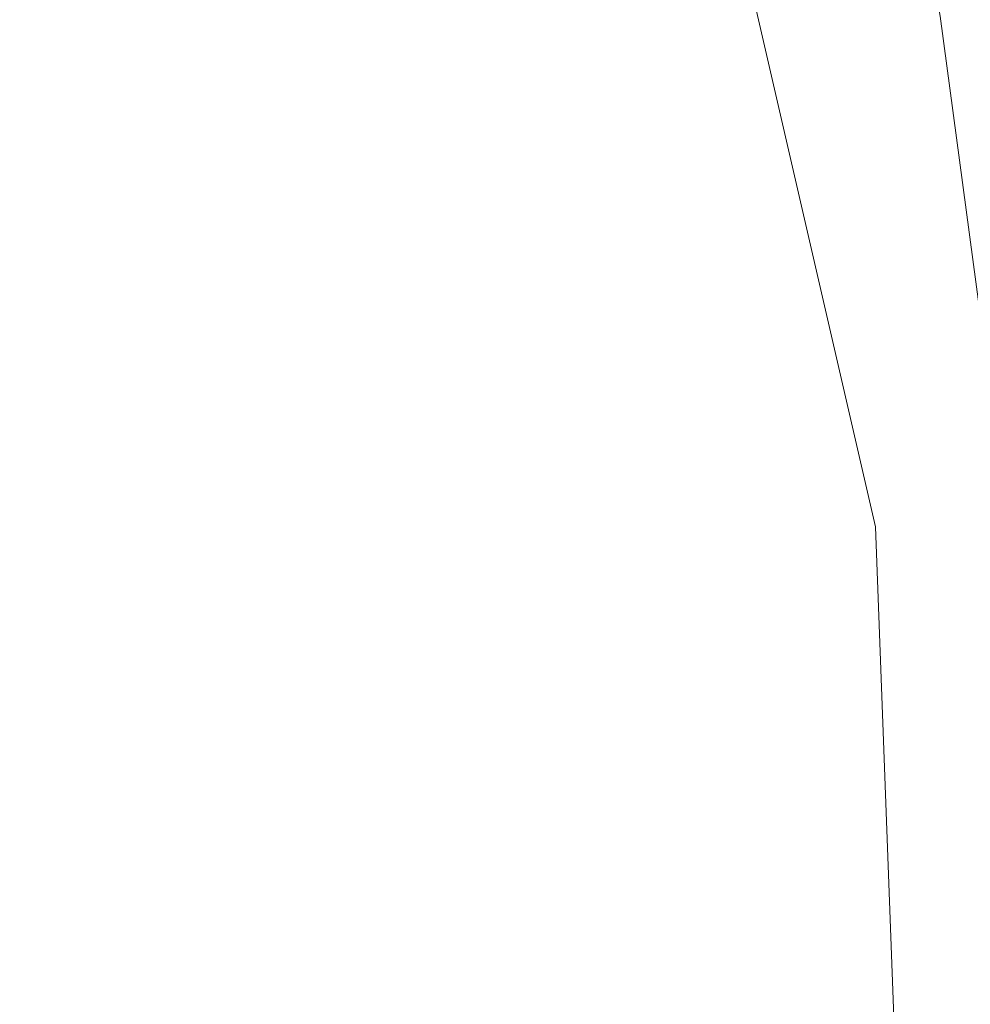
# Model space of a CAD drawing. Header units: metres. Extents: x 250001 to 257773, y 598992 to 609118.
# Tile 734 of 1056: x 254966.88 to 254968.66, y 601326.08 to 601327.92. Entities that reach past the tile are written whole.
import ezdxf

# ---------------------------------------------------------------- set-up
doc = ezdxf.new("R2010")
doc.units = ezdxf.units.M
for name, color, linetype, lineweight in [('B-WE-GR-GRAS-GV', 252, 'Continuous', 13), ('B-WE-GW-GRONDWERKLIJN_KRUIN-G', 252, 'Continuous', 18), ('B-WE-GW-TALUD_KRUIN-G', 252, 'Continuous', 18), ('N-WE-VH-VERHARDING_ASFALT-A', 252, 'Continuous', 18), ('X-XX-AL-REFERENTIE-G', 7, 'Continuous', 18)]:
    doc.layers.add(name, color=color, linetype=linetype, lineweight=lineweight)

# ---------------------------------------------------------------- blocks, each defined once
blk = doc.blocks.new('BS2021-132-Xref-inmeting-2d-20210906')
at = {"layer": 'B-WE-GW-GRONDWERKLIJN_KRUIN-G'}
blk.add_lwpolyline([(254957.0158, 601296.884), (254956.9886, 601301.315), (254957.1299, 601302.9108), (254957.1953, 601303.2235), (254957.3318, 601303.5122), (254957.532, 601303.7611), (254959.3784, 601305.5717), (254963.7654, 601307.9412), (254964.9413, 601309.1026), (254965.824, 601310.3648), (254966.4345, 601311.4703), (254967.0391, 601312.6922), (254968.3049, 601317.1957), (254968.6285, 601323.0478), (254968.4802, 601326.9748), (254967.2625, 601332.2538), (254966.1161, 601336.196), (254964.9697, 601340.1381)], dxfattribs=at)
blk = doc.blocks.new('BS2021-132-Xref-BGT-GRIJS-20210617-aangepast')
at = {"layer": 'B-WE-GR-GRAS-GV', "flags": 128}
blk.add_lwpolyline([(254967.766, 601314.613), (254968.297, 601316.823), (254968.712, 601319.145), (254968.939, 601321.468), (254968.987, 601323.043), (254968.951, 601324.631), (254968.827, 601326.239), (254968.601, 601327.927), (254968.472, 601328.657), (254967.956, 601330.9), (254967.365, 601332.814), (254958.4, 601357.219)], dxfattribs=at)
blk.add_lwpolyline([(254967.766, 601314.613), (254968.297, 601316.823), (254968.712, 601319.145), (254968.939, 601321.468), (254968.987, 601323.043), (254968.951, 601324.631), (254968.827, 601326.239), (254968.601, 601327.927), (254968.472, 601328.657), (254967.956, 601330.9), (254967.365, 601332.814), (254958.4, 601357.219)], dxfattribs=at)
at = {"layer": 'B-WE-GW-TALUD_KRUIN-G', "flags": 128}
blk.add_lwpolyline([(254967.766, 601314.613), (254968.297, 601316.823), (254968.712, 601319.145), (254968.939, 601321.468), (254968.987, 601323.043), (254968.951, 601324.631), (254968.827, 601326.239), (254968.601, 601327.927), (254968.472, 601328.657), (254967.956, 601330.9), (254967.365, 601332.814), (254958.4, 601357.219)], dxfattribs=at)

msp = doc.modelspace()

# ---------------------------------------------------------------- hatches: boundary and pattern name
at = {"layer": 'N-WE-VH-VERHARDING_ASFALT-A'}
h = msp.add_hatch(dxfattribs=at)
h.set_pattern_fill('AVH-ASFALT-SO', color=256, pattern_type=2)
h.set_pattern_definition([(60, (0, 0), (-0.4330127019, 0.25), []), (120, (0, 0), (-0.4330127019, -0.25), [])])
edge = h.paths.add_edge_path()
edge.add_line((254974.4441, 601329.5966), (254970.381, 601340.6879))
edge.add_line((254970.381, 601340.6879), (254965.5513, 601349.572))
edge.add_line((254965.5513, 601349.572), (254966.6147, 601346.6628))
edge.add_line((254966.6147, 601346.6628), (254968.2995, 601342.0537))
edge.add_line((254968.2995, 601342.0537), (254969.8391, 601337.8706))
edge.add_line((254969.8391, 601337.8706), (254971.3787, 601333.6876))
edge.add_line((254971.3787, 601333.6876), (254972.9183, 601329.5046))
edge.add_line((254972.9183, 601329.5046), (254973.1798, 601328.2845))
edge.add_line((254973.1798, 601328.2845), (254973.5864, 601325.9606))
edge.add_line((254973.5864, 601325.9606), (254973.6445, 601323.9272))
edge.add_line((254973.6445, 601323.9272), (254973.4702, 601321.7195))
edge.add_line((254973.4702, 601321.7195), (254972.8312, 601318.2336))
edge.add_line((254972.8312, 601318.2336), (254971.8048, 601313.5471))
edge.add_line((254971.8048, 601313.5471), (254970.7784, 601308.8605))
edge.add_line((254970.7784, 601308.8605), (254969.7434, 601304.135))
edge.add_line((254969.7434, 601304.135), (254973.327, 601313.5871))
edge.add_line((254973.327, 601313.5871), (254975.0074, 601321.2065))
edge.add_arc((254960.3594, 601324.437), 15, 347.56298, 380.11927)

# ---------------------------------------------------------------- block references
at = {"layer": 'X-XX-AL-REFERENTIE-G'}
for name in ['BS2021-132-Xref-BGT-GRIJS-20210617-aangepast', 'BS2021-132-Xref-inmeting-2d-20210906']:
    msp.add_blockref(name, (0, 0), dxfattribs=at)

doc.saveas('drawing.dxf')
